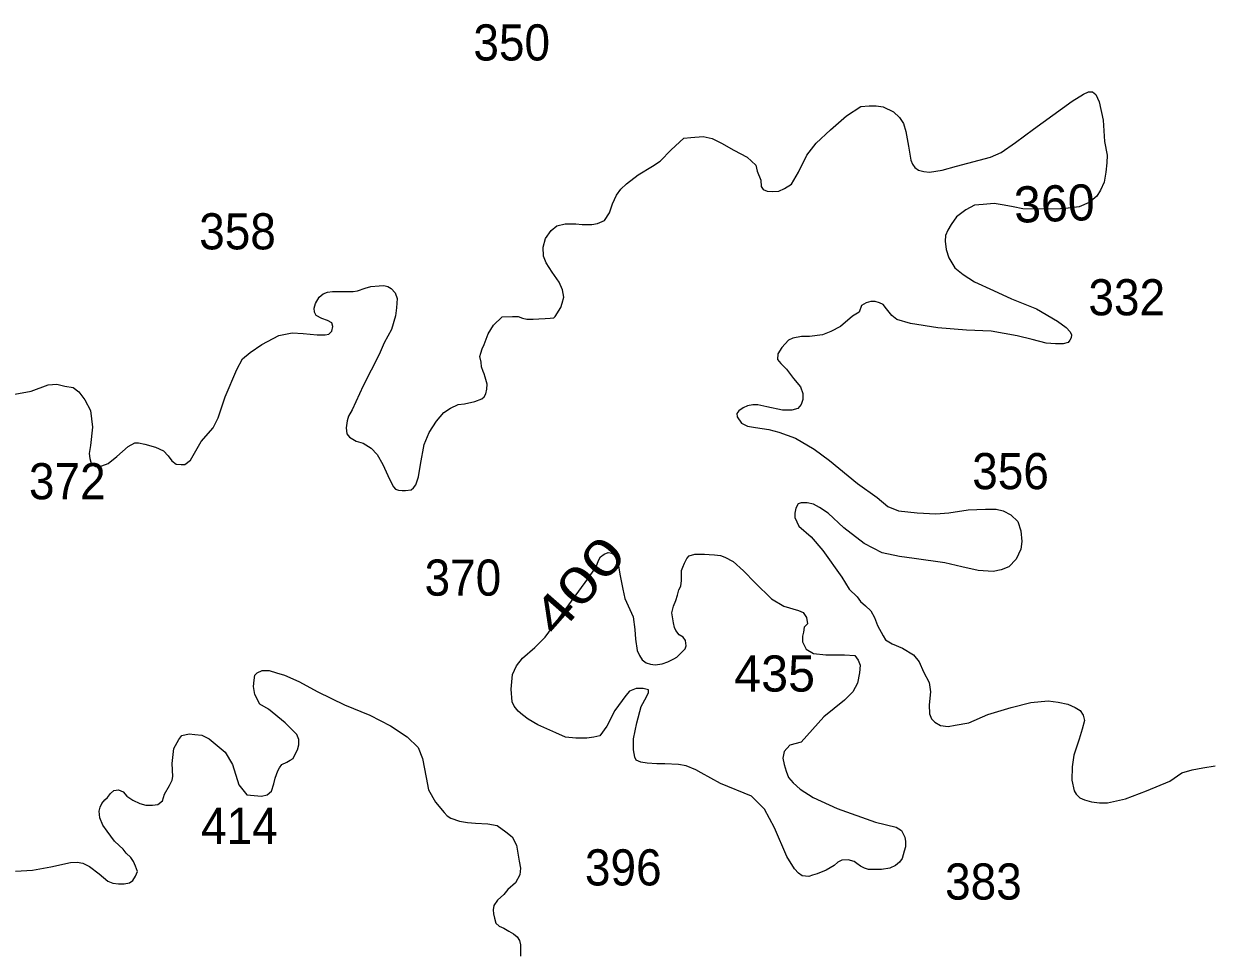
# Model space of a CAD drawing. Extents: x 445.4 to 500, y 8728.7 to 8784.
# Drawn here: x 494.73 to 500, y 8733.28 to 8737.38 of the extents above; entities that cross this region are included whole.
import ezdxf
from ezdxf.enums import TextEntityAlignment as Align

# ---------------------------------------------------------------- set-up
doc = ezdxf.new("R2010")
doc.units = 0
doc.header["$LTSCALE"] = 0.064
doc.layers.add('1', color=7, linetype='Continuous', lineweight=25)
doc.layers.add('2', color=7, linetype='Continuous', lineweight=13)
doc.layers.add('21', color=7, linetype='Continuous')
doc.layers.add('61', color=7, linetype='Continuous')

msp = doc.modelspace()

# ---------------------------------------------------------------- linework, layer by layer
at = {"layer": '1'}
for points in [[(497.0837, 8734.2388), (497.0039, 8734.2751), (496.9606, 8734.3003), (496.9354, 8734.3184), (496.9172, 8734.3352), (496.899, 8734.3575), (496.8906, 8734.3771), (496.8864, 8734.4329), (496.892, 8734.4972), (496.9088, 8734.5358), (496.9354, 8734.5694), (496.9899, 8734.6168), (497.0361, 8734.6629), (497.2127, 8734.9054), (497.2603, 8734.971), (497.2743, 8735.0045), (497.2813, 8735.0185), (497.2967, 8735.0297), (497.3149, 8735.0381), (497.3317, 8735.0353), (497.3485, 8735.0241), (497.3583, 8734.9948), (497.368, 8734.9347), (497.3792, 8734.8747), (497.389, 8734.8342), (497.4254, 8734.7532), (497.4324, 8734.6973), (497.4353, 8734.6544), (497.4437, 8734.6041), (497.4535, 8734.5818), (497.4647, 8734.5622), (497.4829, 8734.5497), (497.5025, 8734.5427), (497.5235, 8734.5399), (497.5543, 8734.5455), (497.5795, 8734.5538), (497.606, 8734.5664), (497.6186, 8734.5748), (497.6354, 8734.5902), (497.655, 8734.6111), (497.6606, 8734.6251), (497.6578, 8734.6474), (497.6466, 8734.6628), (497.6284, 8734.6726), (497.6144, 8734.6921), (497.6088, 8734.7061), (497.6046, 8734.7256), (497.5962, 8734.7703), (497.6035, 8734.7994), (497.6147, 8734.8245), (497.6217, 8734.8482), (497.6273, 8734.872), (497.6371, 8734.8887), (497.6399, 8734.9139), (497.6399, 8734.939), (497.6399, 8734.9586), (497.6455, 8734.9725), (497.6525, 8734.9907), (497.6623, 8735.0116), (497.6735, 8735.0228), (497.6987, 8735.0298), (497.7211, 8735.0298), (497.7407, 8735.0298), (497.7616, 8735.0284), (497.7854, 8735.027), (497.812, 8735.0242), (497.8316, 8735.0172), (497.868, 8734.9977), (497.9142, 8734.9558), (497.9659, 8734.9027), (498.0373, 8734.8329), (498.0919, 8734.8008), (498.1576, 8734.7812), (498.1772, 8734.7714), (498.1926, 8734.7505), (498.1968, 8734.7221), (498.1825, 8734.7078), (498.1796, 8734.6849), (498.1739, 8734.6677), (498.1739, 8734.642), (498.1911, 8734.6105), (498.2226, 8734.5904), (498.2771, 8734.5847), (498.3173, 8734.5847), (498.3603, 8734.5847), (498.4062, 8734.5819), (498.4206, 8734.5618), (498.4292, 8734.5389), (498.4263, 8734.5046), (498.4177, 8734.4587), (498.3976, 8734.4215), (498.3603, 8734.3843), (498.2685, 8734.3099), (498.1681, 8734.1982), (498.1189, 8734.1848), (498.0931, 8734.1562), (498.0874, 8734.1275), (498.0931, 8734.0989), (498.1017, 8734.0703), (498.1132, 8734.0416), (498.1333, 8734.0187)], [(495.1525, 8733.7403), (495.1313, 8733.7602), (495.0983, 8733.8049), (495.0795, 8733.8308), (495.0667, 8733.8634), (495.0631, 8733.8928), (495.0679, 8733.9104), (495.0749, 8733.9269), (495.0891, 8733.9422), (495.0997, 8733.9539), (495.1138, 8733.9716), (495.1291, 8733.9845), (495.1491, 8733.9868), (495.1691, 8733.9786), (495.1856, 8733.9598), (495.2127, 8733.941), (495.2434, 8733.9269), (495.2704, 8733.9187), (495.2987, 8733.9187), (495.3223, 8733.9222), (495.3435, 8733.9386), (495.3529, 8733.968), (495.3753, 8734.0057), (495.3871, 8734.0292), (495.3894, 8734.0468), (495.3871, 8734.1044), (495.394, 8734.1696), (495.4159, 8734.2106), (495.4296, 8734.2269), (495.4623, 8734.2351), (495.4869, 8734.2324), (495.517, 8734.2296), (495.5498, 8734.2133), (495.6208, 8734.1533), (495.6536, 8734.0987), (495.681, 8734.0087), (495.7165, 8733.9651), (495.7493, 8733.9624), (495.7821, 8733.9596), (495.8067, 8733.9651), (495.8258, 8733.9815), (495.8367, 8734.0142), (495.8422, 8734.0387), (495.8477, 8734.0551), (495.8531, 8734.0715), (495.8613, 8734.0851), (495.8722, 8734.0987), (495.8941, 8734.1096), (495.9078, 8734.1178), (495.9214, 8734.126), (495.9324, 8734.1478), (495.9406, 8734.1642), (495.946, 8734.186), (495.946, 8734.2106), (495.9378, 8734.2324), (495.8859, 8734.2842), (495.8121, 8734.3442), (495.7739, 8734.366), (495.752, 8734.4097), (495.7465, 8734.4451), (495.7493, 8734.4724), (495.752, 8734.4942), (495.7629, 8734.5051), (495.7848, 8734.516), (495.8149, 8734.516), (495.8477, 8734.5051), (495.8832, 8734.4942), (495.946, 8734.4669), (496.0307, 8734.4206), (496.1482, 8734.3633), (496.2614, 8734.317), (496.3515, 8734.2706), (496.4253, 8734.2215), (496.4745, 8734.1752), (496.4936, 8734.1261), (496.51, 8734.0415), (496.521, 8733.987), (496.551, 8733.9324), (496.5893, 8733.8861), (496.603, 8733.8724), (496.6193, 8733.8615), (496.6576, 8733.8479), (496.6931, 8733.8424), (496.7287, 8733.8397), (496.7833, 8733.837), (496.8243, 8733.8288), (496.8626, 8733.8015), (496.8899, 8733.7797), (496.9102, 8733.7418), (496.9211, 8733.6709), (496.9266, 8733.6409), (496.9239, 8733.6109), (496.9047, 8733.5755), (496.8719, 8733.5455), (496.8528, 8733.5236), (496.8255, 8733.4991), (496.8091, 8733.4745), (496.8059, 8733.4558), (496.8078, 8733.4378), (496.8116, 8733.4188), (496.8183, 8733.397)], [(498.1333, 8734.0187), (498.1648, 8733.9901), (498.2222, 8733.9529), (498.3283, 8733.9042), (498.4976, 8733.8441), (498.5893, 8733.8212), (498.6123, 8733.8069), (498.6266, 8733.7782), (498.6295, 8733.7582), (498.6295, 8733.7353), (498.6238, 8733.7153), (498.6152, 8733.6838), (498.6037, 8733.6666), (498.5865, 8733.6523), (498.5607, 8733.6408), (498.5234, 8733.6351), (498.466, 8733.6351), (498.4488, 8733.6408), (498.4316, 8733.6494), (498.4144, 8733.6609), (498.4029, 8733.6694), (498.3771, 8733.678), (498.3484, 8733.6752), (498.3312, 8733.6666), (498.314, 8733.6523), (498.2795, 8733.6322), (498.2394, 8733.615), (498.2193, 8733.6093), (498.2021, 8733.6036), (498.1734, 8733.6065), (498.1562, 8733.6179), (498.139, 8733.6379), (498.1046, 8733.6923), (498.0501, 8733.8183), (498.007, 8733.9013), (497.9497, 8733.9586), (497.812, 8734.0159), (497.7259, 8734.0617), (497.703, 8734.076), (497.6599, 8734.0932), (497.6255, 8734.0989), (497.5653, 8734.1018), (497.5309, 8734.1018), (497.4878, 8734.1046), (497.4592, 8734.1103), (497.4391, 8734.1189), (497.4328, 8734.1322), (497.4271, 8734.1637), (497.4271, 8734.2123), (497.4415, 8734.2839), (497.4615, 8734.3555), (497.4845, 8734.3984), (497.4931, 8734.4185), (497.4931, 8734.4299), (497.4701, 8734.4357), (497.4386, 8734.4357), (497.4099, 8734.4242), (497.3927, 8734.4042), (497.3439, 8734.3383), (497.3095, 8734.2696), (497.278, 8734.2267), (497.2521, 8734.2209), (497.2206, 8734.2152), (497.1718, 8734.2152), (497.1259, 8734.2209), (497.0837, 8734.2388)], [(494.6936, 8733.6275), (494.7683, 8733.6319), (494.849, 8733.6468), (494.9362, 8733.6654), (494.9661, 8733.6669), (494.9915, 8733.6624), (495.0214, 8733.6475), (495.0632, 8733.6147), (495.1021, 8733.5834), (495.1245, 8733.5745), (495.1484, 8733.5715), (495.1738, 8733.5715), (495.1977, 8733.5759), (495.2126, 8733.5864), (495.2244, 8733.6051), (495.2326, 8733.6262), (495.2244, 8733.6486), (495.215, 8733.6697), (495.2032, 8733.6874), (495.1832, 8733.7073), (495.169, 8733.7238), (495.1525, 8733.7403)], [(496.8183, 8733.397), (496.8325, 8733.3837), (496.8535, 8733.3742), (496.8763, 8733.3618), (496.8963, 8733.3495), (496.9125, 8733.3362), (496.9229, 8733.32), (496.9267, 8733.301), (496.9267, 8733.2516)]]:
    msp.add_lwpolyline(points, dxfattribs=at)
at = {"layer": '2'}
for points in [[(498.432, 8737.0119), (498.4698, 8737.0142), (498.5009, 8737.0142), (498.532, 8737.0097), (498.5764, 8736.9876), (498.603, 8736.9632), (498.6208, 8736.9366), (498.6319, 8736.9011), (498.643, 8736.8368), (498.6541, 8736.7748), (498.6608, 8736.757), (498.6719, 8736.7415), (498.6874, 8736.7304), (498.7119, 8736.7238), (498.7363, 8736.7216), (498.7918, 8736.7304), (498.8562, 8736.7482), (499.0061, 8736.7878), (499.0527, 8736.8077), (499.1171, 8736.852), (499.197, 8736.9119), (499.3681, 8737.036), (499.4176, 8737.0668), (499.4403, 8737.0765), (499.4581, 8737.0765), (499.4727, 8737.0652), (499.4873, 8737.0328), (499.5051, 8736.952), (499.5099, 8736.8566), (499.5229, 8736.797), (499.5213, 8736.763), (499.5164, 8736.721), (499.5083, 8736.6773), (499.4921, 8736.6417), (499.4759, 8736.6143), (499.4419, 8736.5868), (499.3981, 8736.5674), (499.3495, 8736.5625), (499.3155, 8736.5593), (499.2572, 8736.5577), (499.1487, 8736.5593), (499.1065, 8736.5674), (499.066, 8736.5755), (499.0223, 8736.5819), (498.9737, 8736.5787), (498.9348, 8736.5755), (498.8976, 8736.5544), (498.8554, 8736.5237), (498.8328, 8736.4898), (498.8175, 8736.4638), (498.8078, 8736.4412), (498.8062, 8736.4153), (498.8094, 8736.3781), (498.8224, 8736.3415), (498.8483, 8736.2979), (498.8855, 8736.2688), (498.9358, 8736.2364), (499.02, 8736.1976), (499.0994, 8736.1604), (499.2095, 8736.1168), (499.3019, 8736.0618), (499.3413, 8736.0334), (499.3591, 8736.014), (499.364, 8736.001), (499.3623, 8735.9881), (499.3575, 8735.9768), (499.3494, 8735.9671), (499.3283, 8735.9606), (499.2943, 8735.9606), (499.2522, 8735.9638), (499.1906, 8735.98), (499.1242, 8735.9962), (499.0092, 8736.0172), (498.9006, 8736.0221), (498.7727, 8736.0318), (498.6528, 8736.0512), (498.5918, 8736.069), (498.5692, 8736.0868), (498.5465, 8736.1159), (498.5319, 8736.1353), (498.5157, 8736.1434), (498.4963, 8736.1483), (498.4768, 8736.1483), (498.4558, 8736.1434), (498.4363, 8736.1305), (498.425, 8736.1014), (498.3958, 8736.0836), (498.3424, 8736.0383), (498.3, 8736.016), (498.2625, 8736.0011), (498.2063, 8735.9936), (498.1707, 8735.9936), (498.1314, 8735.9861), (498.1126, 8735.9768), (498.0826, 8735.945), (498.0658, 8735.9169), (498.0639, 8735.8926), (498.0789, 8735.8739), (498.1032, 8735.8496), (498.1351, 8735.8084), (498.1651, 8735.771)], [(496.3178, 8735.4279), (496.3401, 8735.3785), (496.3577, 8735.3418), (496.3657, 8735.329), (496.3737, 8735.3179), (496.3881, 8735.3131), (496.404, 8735.3115), (496.4184, 8735.3115), (496.444, 8735.3147), (496.4536, 8735.3242), (496.4648, 8735.337), (496.4759, 8735.3721), (496.4855, 8735.4279), (496.5015, 8735.5156), (496.5239, 8735.5682), (496.5558, 8735.6192), (496.5878, 8735.6575), (496.6181, 8735.6766), (496.6517, 8735.6926), (496.6788, 8735.6958), (496.7252, 8735.7053), (496.7555, 8735.7181), (496.7658, 8735.727), (496.7738, 8735.7397), (496.7786, 8735.7605), (496.7802, 8735.7828), (496.7703, 8735.8142), (496.7658, 8735.8289), (496.7614, 8735.8385), (496.755, 8735.8595), (496.7529, 8735.8801), (496.7479, 8735.9046), (496.7515, 8735.9203), (496.7579, 8735.9386), (496.7659, 8735.959), (496.7842, 8736.0051), (496.8071, 8736.0432), (496.8461, 8736.0809), (496.8917, 8736.0823), (496.9168, 8736.0822), (496.9363, 8736.0745), (496.9558, 8736.0704), (496.983, 8736.0709), (497.0082, 8736.0719), (497.0359, 8736.0729), (497.0584, 8736.0744), (497.075, 8736.0761), (497.0807, 8736.0822), (497.1054, 8736.1222), (497.1115, 8736.1408), (497.1182, 8736.1674), (497.1137, 8736.2007), (497.0982, 8736.2339), (497.0671, 8736.2783), (497.0404, 8736.3204), (497.0293, 8736.3492), (497.0271, 8736.3891), (497.0382, 8736.4268), (497.063, 8736.4635), (497.0874, 8736.4835), (497.1252, 8736.4923), (497.1718, 8736.4923), (497.2007, 8736.4901), (497.2229, 8736.4901), (497.2429, 8736.4901), (497.2673, 8736.4945), (497.2984, 8736.5078), (497.3206, 8736.5411), (497.3339, 8736.581), (497.3517, 8736.6187), (497.3717, 8736.6453), (497.3961, 8736.6696), (497.4472, 8736.7095), (497.5116, 8736.7472), (497.5449, 8736.7694), (497.5938, 8736.8204), (497.6503, 8736.8723), (497.6814, 8736.8745), (497.7347, 8736.8789), (497.7747, 8736.8701), (497.8169, 8736.8501), (497.8702, 8736.8191), (497.9301, 8736.7881), (497.9679, 8736.7526), (497.9746, 8736.726), (497.9901, 8736.6861), (497.9923, 8736.6573), (498.0012, 8736.644), (498.019, 8736.6373), (498.0412, 8736.6351), (498.07, 8736.6373), (498.0945, 8736.6484), (498.1256, 8736.6684), (498.1567, 8736.7216), (498.1944, 8736.7969), (498.2344, 8736.8501), (498.2988, 8736.9078), (498.3699, 8736.9698), (498.432, 8737.0119)], [(494.6912, 8735.7381), (494.7631, 8735.7519), (494.8376, 8735.7795), (494.8763, 8735.7822), (494.9122, 8735.7739), (494.9481, 8735.7684), (494.973, 8735.7491), (495.0006, 8735.7133), (495.0255, 8735.6664), (495.0338, 8735.592), (495.0255, 8735.512), (495.02, 8735.4762), (495.0227, 8735.4541), (495.0283, 8735.432), (495.0476, 8735.4182), (495.0752, 8735.421), (495.1029, 8735.432), (495.1415, 8735.4624), (495.1913, 8735.5065), (495.2216, 8735.523), (495.2382, 8735.523), (495.2658, 8735.5175), (495.3128, 8735.5037), (495.3487, 8735.4872), (495.3681, 8735.4651), (495.3846, 8735.4431), (495.404, 8735.4293), (495.4261, 8735.4265), (495.4427, 8735.4265), (495.4675, 8735.4458), (495.5145, 8735.5285), (495.5682, 8735.5889), (495.5903, 8735.633), (495.6207, 8735.7268), (495.6732, 8735.8481), (495.698, 8735.895), (495.7312, 8735.9226), (495.7837, 8735.9584), (495.8589, 8735.9984), (495.9169, 8736.0094), (495.9666, 8736.0067), (496.0274, 8736.0012), (496.0637, 8736.0007), (496.0797, 8736.0039), (496.0925, 8736.0166), (496.0973, 8736.0374), (496.0925, 8736.0549), (496.0733, 8736.0645), (496.0478, 8736.074), (496.0238, 8736.0868), (496.0158, 8736.1011), (496.0142, 8736.1187), (496.0206, 8736.1394), (496.0366, 8736.1681), (496.0542, 8736.1825), (496.0733, 8736.1904), (496.0957, 8736.1936), (496.1213, 8736.1936), (496.1868, 8736.1936), (496.2059, 8736.1952), (496.2395, 8736.208), (496.265, 8736.2144), (496.3018, 8736.2175), (496.3225, 8736.2191), (496.3401, 8736.2144), (496.3545, 8736.2064), (496.3721, 8736.1872), (496.3817, 8736.1617), (496.3785, 8736.1203), (496.3737, 8736.0852), (496.3561, 8736.0246), (496.3241, 8735.9656), (496.3018, 8735.9146), (496.2318, 8735.7749), (496.1823, 8735.6697), (496.166, 8735.6415), (496.1612, 8735.6208), (496.1564, 8735.5889), (496.1596, 8735.5634), (496.1708, 8735.5475), (496.1996, 8735.5299), (496.2315, 8735.522), (496.2667, 8735.4996), (496.2938, 8735.4709), (496.3178, 8735.4279)], [(498.1651, 8735.771), (498.1763, 8735.7411), (498.1763, 8735.7149), (498.1688, 8735.6924), (498.1538, 8735.6756), (498.1276, 8735.6681), (498.0864, 8735.6681), (498.017, 8735.6831), (497.9777, 8735.6906), (497.9552, 8735.6906), (497.9308, 8735.6868), (497.9121, 8735.6775), (497.8927, 8735.6651), (497.8835, 8735.6536), (497.8858, 8735.6375), (497.9042, 8735.6099), (497.9319, 8735.5961), (497.9664, 8735.5915), (498.0263, 8735.5823), (498.0701, 8735.5708), (498.1439, 8735.5432), (498.2268, 8735.4949), (498.2936, 8735.4443), (498.418, 8735.3431), (498.5056, 8735.281), (498.5527, 8735.241), (498.5988, 8735.2226), (498.6817, 8735.2134), (498.7647, 8735.2088), (498.8223, 8735.2134), (498.9075, 8735.2272), (498.9836, 8735.2295), (499.0319, 8735.2295), (499.0619, 8735.2226), (499.0965, 8735.2042), (499.1264, 8735.1743), (499.1402, 8735.1329), (499.1448, 8735.0869), (499.1402, 8735.0524), (499.1195, 8735.0087), (499.0872, 8734.9742), (499.0527, 8734.9604), (499.0181, 8734.9535), (498.9513, 8734.9581), (498.8799, 8734.9742), (498.8038, 8734.9926), (498.6679, 8735.011), (498.6034, 8735.0202), (498.5273, 8735.0363), (498.4467, 8735.0777), (498.3568, 8735.1467), (498.288, 8735.2113), (498.2503, 8735.2364), (498.2231, 8735.2511), (498.1959, 8735.2573), (498.1686, 8735.2573), (498.1561, 8735.2532), (498.1456, 8735.2343), (498.1414, 8735.2113), (498.1414, 8735.1925), (498.1581, 8735.1549), (498.2126, 8735.1068), (498.265, 8735.0461), (498.3488, 8734.929), (498.3805, 8734.8752), (498.4161, 8734.8418), (498.4308, 8734.8209), (498.4538, 8734.8021), (498.4769, 8734.779), (498.4936, 8734.7498), (498.5062, 8734.7142), (498.5313, 8734.6682), (498.5418, 8734.6515), (498.5712, 8734.6327), (498.6172, 8734.6139), (498.6654, 8734.5846), (498.6906, 8734.5532), (498.7094, 8734.5093), (498.7348, 8734.4621), (498.7411, 8734.4203), (498.7348, 8734.3638), (498.7369, 8734.3241), (498.7453, 8734.3011), (498.7599, 8734.2864), (498.7851, 8734.2718), (498.8186, 8734.2676), (498.85, 8734.2739), (498.9108, 8734.2843), (498.9946, 8734.3199), (499.0972, 8734.3512), (499.1852, 8734.3742), (499.2606, 8734.3805), (499.3058, 8734.3755), (499.348, 8734.3666), (499.3813, 8734.3511), (499.4035, 8734.3378), (499.4168, 8734.3178), (499.4213, 8734.2935), (499.4124, 8734.2558), (499.3991, 8734.2114), (499.3746, 8734.1405)], [(499.3746, 8734.1405), (499.368, 8734.0895), (499.3658, 8734.0296), (499.3769, 8733.9831), (499.3857, 8733.9676), (499.4013, 8733.952), (499.4213, 8733.9432), (499.4524, 8733.9343), (499.4879, 8733.9299), (499.5235, 8733.9299), (499.6034, 8733.9476), (499.6967, 8733.9831), (499.7989, 8734.0252), (499.8522, 8734.0629), (499.8989, 8734.0762), (499.9455, 8734.0851), (500, 8734.0933)]]:
    msp.add_lwpolyline(points, dxfattribs=at)

# ---------------------------------------------------------------- texts
at = {"layer": '21', "width": 0.95}
for s, p in [('350', (496.7188, 8737.2154)), ('358', (495.506, 8736.3793)), ('356', (498.9254, 8735.3179)), ('372', (494.7529, 8735.2732)), ('370', (496.5029, 8734.8466)), ('414', (495.5143, 8733.7479)), ('396', (497.2123, 8733.5639)), ('383', (498.8052, 8733.5014))]:
    msp.add_text(s, height=0.16, dxfattribs=at).set_placement(p)
msp.add_text('332', height=0.16, dxfattribs=at).set_placement((499.7784, 8736.0874), align=Align.RIGHT)
at = {"layer": '21'}
msp.add_text('435', height=0.16, dxfattribs=at).set_placement((497.8729, 8734.4221))
at = {"layer": '61'}
msp.add_text('360', height=0.16, rotation=2.01, dxfattribs=at).set_placement((499.2914, 8736.503), align=Align.CENTER)
at = {"layer": '61', "width": 1.35}
msp.add_text('400', height=0.16, rotation=48.814, dxfattribs=at).set_placement((497.2444, 8734.8398), align=Align.CENTER)

doc.saveas('drawing.dxf')
